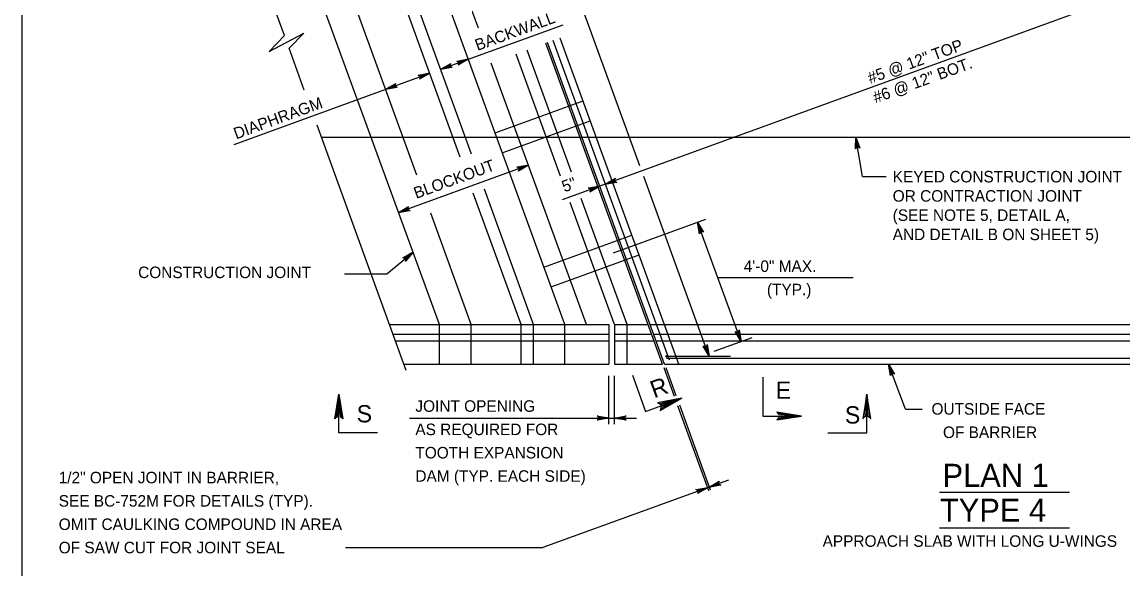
# Model space of a CAD drawing. Extents: x 636530 to 644067, y 294168 to 299122.
# Drawn here: x 639887.8 to 640174.2, y 295579.6 to 295722 of the extents above; entities that cross this region are included whole.
import ezdxf

# ---------------------------------------------------------------- set-up
doc = ezdxf.new("R2010")
doc.units = 0
doc.layers.add('1', color=7, linetype='Continuous')

msp = doc.modelspace()

# ---------------------------------------------------------------- linework, layer by layer
at = {"layer": '1'}
for p, q in [((639887.78, 295935.48), (639887.78, 295371.48)), ((640001.87, 295686.82), (639928.99, 295887.05)), ((640004.83, 295687.6), (639932.24, 295887.05)), ((640029.1, 295643.21), (639940.35, 295887.05)), ((640006.65, 295720.34), (639945.97, 295887.05)), ((639990.61, 295682.11), (639950.68, 295791.81)), ((639996.46, 295643.21), (639943.29, 295789.3)), ((639956.11, 295718.45), (639931.79, 295785.26)), ((640209.12, 295741.42), (640028.4, 295675.65)), ((640048.64, 295684.56), (640027.96, 295741.38)), ((639996.8, 295709.67), (640028.66, 295721.26)), ((640036.81, 295681.63), (640024.14, 295716.44)), ((640055.08, 295632.92), (640024.62, 295716.61)), ((640056.33, 295633.94), (640026.05, 295717.13)), ((640058.79, 295632.92), (640027.89, 295717.8)), ((639961.29, 295704.2), (639957.31, 295715.15)), ((640028.01, 295681.85), (640016.44, 295713.63)), ((640030.87, 295682.89), (640019.3, 295714.68)), ((640034.72, 295643.21), (640009.95, 295711.27)), ((639943.01, 295690.09), (639993.93, 295708.63)), ((640010.94, 295693.09), (640033.85, 295701.43)), ((640012.82, 295687.94), (640035.73, 295696.28)), ((639987.84, 295631.27), (639964.6, 295695.12)), ((639965.74, 295691.98), (640230.58, 295691.98)), ((640106.66, 295681.72), (640104.87, 295691.98)), ((640019.62, 295684.69), (639985.84, 295672.4)), ((640054.54, 295632.92), (640036.81, 295681.63)), ((640066.56, 295635.33), (640049.66, 295681.76)), ((640106.66, 295681.72), (640112.76, 295681.72)), ((640020.99, 295643.21), (640008.16, 295678.46)), ((640017.74, 295643.21), (640005.29, 295677.42)), ((640045.31, 295643.21), (640033.38, 295676.01)), ((640042.07, 295643.21), (640030.51, 295674.96)), ((640004.77, 295643.21), (639994.2, 295672.26)), ((640041.76, 295661.88), (640065.82, 295670.64)), ((640075, 295638.82), (640063.7, 295669.87)), ((640023.65, 295658.18), (640046.56, 295666.52)), ((639982.73, 295656.4), (639989.6, 295662.07)), ((640025.52, 295653.03), (640048.44, 295661.37)), ((639971.71, 295656.4), (639982.73, 295656.4)), ((640068.95, 295655.46), (640104.18, 295655.46)), ((639983.49, 295643.21), (640040.55, 295643.21)), ((639996.46, 295632.92), (639996.46, 295643.21)), ((640004.77, 295632.92), (640004.77, 295643.21)), ((640017.74, 295632.92), (640017.74, 295643.21)), ((640020.99, 295632.92), (640020.99, 295643.21)), ((640029.1, 295632.92), (640029.1, 295643.21)), ((640040.55, 295643.21), (640040.55, 295632.92)), ((640042.07, 295643.21), (640050.8, 295643.21)), ((640042.07, 295643.16), (640042.07, 295632.92)), ((640045.31, 295632.92), (640045.31, 295643.21)), ((640051.34, 295643.21), (640234.28, 295643.21)), ((639984.39, 295640.73), (640040.55, 295640.73)), ((639985.02, 295639.02), (640040.55, 295639.02)), ((640042.07, 295640.73), (640051.7, 295640.73)), ((640042.07, 295639.02), (640052.32, 295639.02)), ((640052.24, 295640.73), (640234.28, 295640.73)), ((640052.86, 295639.02), (640234.28, 295639.02)), ((640068.04, 295636.29), (640077.85, 295639.86)), ((639987.24, 295632.92), (640040.55, 295632.92)), ((640042.07, 295632.92), (640054.54, 295632.92)), ((640055.08, 295632.92), (640234.28, 295632.92)), ((640055.42, 295634.95), (640072.22, 295634.95)), ((640055.61, 295634.45), (640233.28, 295634.45)), ((640117.83, 295621.21), (640113.41, 295632.92)), ((640040.54, 295617.25), (640040.54, 295629.91)), ((640042.07, 295617.25), (640042.07, 295629.91)), ((640054.87, 295632.02), (640057.57, 295624.59)), ((640055.41, 295632.02), (640058.05, 295624.76)), ((640058.45, 295622.18), (640066.51, 295600.03)), ((640058.93, 295622.35), (640066.99, 295600.2)), ((640117.83, 295621.21), (640122.14, 295621.21)), ((639988.69, 295618.88), (640047.79, 295618.88)), ((640071.73, 295602.74), (640023.43, 295585.16)), ((640126.7, 295599.62), (640160.49, 295599.62)), ((640126.7, 295590.32), (640160.49, 295590.32)), ((639972.05, 295585.16), (640023.43, 295585.16))]:
    msp.add_line(p, q, dxfattribs=at)
for points in [[(639956.11, 295718.45), (639952.1, 295714.3), (639961.17, 295719.05), (639957.31, 295715.14)], [(639996.8, 295709.67), (639999.41, 295711.21), (639999.33, 295711.1), (639999.25, 295710.99), (639999.23, 295710.87), (639999.2, 295710.76), (639999.22, 295710.66), (639999.24, 295710.56), (639999.29, 295710.47), (639999.34, 295710.38), (639999.43, 295710.31), (639999.52, 295710.23), (639999.66, 295710.2), (639999.79, 295710.16), (639996.8, 295709.67), (639999.66, 295710.2), (639999.52, 295710.23), (639996.8, 295709.67), (639999.43, 295710.31), (639999.34, 295710.38), (639996.8, 295709.67), (639999.29, 295710.47), (639999.24, 295710.56), (639996.8, 295709.67), (639999.22, 295710.66), (639999.2, 295710.76), (639996.8, 295709.67), (639999.23, 295710.87), (639999.25, 295710.99), (639996.8, 295709.67), (639999.33, 295711.1)], [(640003.96, 295712.27), (640001.35, 295710.73), (640001.43, 295710.84), (640001.51, 295710.96), (640001.53, 295711.07), (640001.55, 295711.19), (640001.53, 295711.29), (640001.51, 295711.39), (640001.46, 295711.47), (640001.41, 295711.56), (640001.32, 295711.64), (640001.23, 295711.71), (640001.1, 295711.74), (640000.96, 295711.78), (640003.96, 295712.27), (640001.1, 295711.74), (640001.23, 295711.71), (640003.96, 295712.27), (640001.32, 295711.64), (640001.41, 295711.56), (640003.96, 295712.27), (640001.46, 295711.47), (640001.51, 295711.39), (640003.96, 295712.27), (640001.53, 295711.29), (640001.55, 295711.19), (640003.96, 295712.27), (640001.53, 295711.07), (640001.51, 295710.96), (640003.96, 295712.27), (640001.43, 295710.84)], [(639993.93, 295708.63), (639991.32, 295707.08), (639991.4, 295707.19), (639991.48, 295707.31), (639991.5, 295707.42), (639991.53, 295707.54), (639991.51, 295707.64), (639991.49, 295707.74), (639991.44, 295707.82), (639991.39, 295707.91), (639991.3, 295707.99), (639991.21, 295708.06), (639991.07, 295708.1), (639990.94, 295708.13), (639993.93, 295708.63), (639991.07, 295708.1), (639991.21, 295708.06), (639993.93, 295708.63), (639991.3, 295707.99), (639991.39, 295707.91), (639993.93, 295708.63), (639991.44, 295707.82), (639991.49, 295707.74), (639993.93, 295708.63), (639991.51, 295707.64), (639991.53, 295707.54), (639993.93, 295708.63), (639991.5, 295707.42), (639991.48, 295707.31), (639993.93, 295708.63), (639991.4, 295707.19)], [(639982.48, 295704.46), (639985.09, 295706), (639985.01, 295705.89), (639984.93, 295705.77), (639984.91, 295705.66), (639984.88, 295705.55), (639984.9, 295705.45), (639984.92, 295705.35), (639984.97, 295705.26), (639985.02, 295705.17), (639985.11, 295705.1), (639985.2, 295705.02), (639985.34, 295704.99), (639985.47, 295704.95), (639982.48, 295704.46), (639985.34, 295704.99), (639985.2, 295705.02), (639982.48, 295704.46), (639985.11, 295705.1), (639985.02, 295705.17), (639982.48, 295704.46), (639984.97, 295705.26), (639984.92, 295705.35), (639982.48, 295704.46), (639984.9, 295705.45), (639984.88, 295705.55), (639982.48, 295704.46), (639984.91, 295705.66), (639984.93, 295705.77), (639982.48, 295704.46), (639985.01, 295705.89)], [(640104.87, 295691.98), (640105.93, 295689.13), (640105.84, 295689.23), (640105.74, 295689.33), (640105.63, 295689.38), (640105.52, 295689.42), (640105.42, 295689.42), (640105.32, 295689.42), (640105.22, 295689.38), (640105.13, 295689.35), (640105.04, 295689.27), (640104.95, 295689.2), (640104.89, 295689.07), (640104.83, 295688.94), (640104.87, 295691.98), (640104.89, 295689.07), (640104.95, 295689.2), (640104.87, 295691.98), (640105.04, 295689.27), (640105.13, 295689.35), (640104.87, 295691.98), (640105.22, 295689.38), (640105.32, 295689.42), (640104.87, 295691.98), (640105.42, 295689.42), (640105.52, 295689.42), (640104.87, 295691.98), (640105.63, 295689.38), (640105.74, 295689.33), (640104.87, 295691.98), (640105.84, 295689.23)], [(640019.62, 295684.69), (640017.01, 295683.15), (640017.09, 295683.26), (640017.17, 295683.38), (640017.19, 295683.49), (640017.22, 295683.6), (640017.2, 295683.7), (640017.18, 295683.8), (640017.13, 295683.89), (640017.08, 295683.98), (640016.99, 295684.05), (640016.9, 295684.13), (640016.76, 295684.16), (640016.63, 295684.2), (640019.62, 295684.69), (640016.76, 295684.16), (640016.9, 295684.13), (640019.62, 295684.69), (640016.99, 295684.05), (640017.08, 295683.98), (640019.62, 295684.69), (640017.13, 295683.89), (640017.18, 295683.8), (640019.62, 295684.69), (640017.2, 295683.7), (640017.22, 295683.6), (640019.62, 295684.69), (640017.19, 295683.49), (640017.17, 295683.38), (640019.62, 295684.69), (640017.09, 295683.26)], [(640039.66, 295679.75), (640042.27, 295681.29), (640042.19, 295681.18), (640042.11, 295681.06), (640042.09, 295680.95), (640042.07, 295680.83), (640042.09, 295680.73), (640042.1, 295680.63), (640042.15, 295680.55), (640042.2, 295680.46), (640042.29, 295680.38), (640042.38, 295680.31), (640042.52, 295680.28), (640042.65, 295680.24), (640039.66, 295679.75), (640042.52, 295680.28), (640042.38, 295680.31), (640039.66, 295679.75), (640042.29, 295680.38), (640042.2, 295680.46), (640039.66, 295679.75), (640042.15, 295680.55), (640042.1, 295680.63), (640039.66, 295679.75), (640042.09, 295680.73), (640042.07, 295680.83), (640039.66, 295679.75), (640042.09, 295680.95), (640042.11, 295681.06), (640039.66, 295679.75), (640042.19, 295681.18)], [(640038.23, 295679.22), (640035.62, 295677.68), (640035.7, 295677.79), (640035.78, 295677.91), (640035.8, 295678.02), (640035.82, 295678.14), (640035.8, 295678.23), (640035.79, 295678.33), (640035.73, 295678.42), (640035.68, 295678.51), (640035.59, 295678.58), (640035.5, 295678.66), (640035.37, 295678.69), (640035.23, 295678.73), (640038.23, 295679.22), (640035.37, 295678.69), (640035.5, 295678.66), (640038.23, 295679.22), (640035.59, 295678.58), (640035.68, 295678.51), (640038.23, 295679.22), (640035.73, 295678.42), (640035.79, 295678.33), (640038.23, 295679.22), (640035.8, 295678.23), (640035.82, 295678.14), (640038.23, 295679.22), (640035.8, 295678.02), (640035.78, 295677.91), (640038.23, 295679.22), (640035.7, 295677.79)], [(639985.84, 295672.4), (639988.45, 295673.94), (639988.37, 295673.83), (639988.29, 295673.71), (639988.27, 295673.6), (639988.25, 295673.49), (639988.26, 295673.39), (639988.28, 295673.29), (639988.33, 295673.2), (639988.38, 295673.11), (639988.47, 295673.04), (639988.56, 295672.96), (639988.7, 295672.93), (639988.83, 295672.89), (639985.84, 295672.4), (639988.7, 295672.93), (639988.56, 295672.96), (639985.84, 295672.4), (639988.47, 295673.04), (639988.38, 295673.11), (639985.84, 295672.4), (639988.33, 295673.2), (639988.28, 295673.29), (639985.84, 295672.4), (639988.26, 295673.39), (639988.25, 295673.49), (639985.84, 295672.4), (639988.27, 295673.6), (639988.29, 295673.71), (639985.84, 295672.4), (639988.37, 295673.83)], [(640063.7, 295669.87), (640065.26, 295667.26), (640065.14, 295667.34), (640065.03, 295667.42), (640064.92, 295667.44), (640064.8, 295667.46), (640064.7, 295667.45), (640064.6, 295667.43), (640064.51, 295667.38), (640064.43, 295667.33), (640064.35, 295667.24), (640064.28, 295667.15), (640064.24, 295667.01), (640064.21, 295666.87), (640063.7, 295669.87), (640064.24, 295667.01), (640064.28, 295667.15), (640063.7, 295669.87), (640064.35, 295667.24), (640064.43, 295667.33), (640063.7, 295669.87), (640064.51, 295667.38), (640064.6, 295667.43), (640063.7, 295669.87), (640064.7, 295667.45), (640064.8, 295667.46), (640063.7, 295669.87), (640064.92, 295667.44), (640065.03, 295667.42), (640063.7, 295669.87), (640065.14, 295667.34)], [(639989.6, 295662.07), (639987.65, 295659.74), (639987.69, 295659.87), (639987.73, 295660.01), (639987.71, 295660.12), (639987.69, 295660.24), (639987.64, 295660.32), (639987.59, 295660.41), (639987.52, 295660.48), (639987.44, 295660.55), (639987.33, 295660.58), (639987.22, 295660.62), (639987.08, 295660.61), (639986.94, 295660.6), (639989.6, 295662.07), (639987.08, 295660.61), (639987.22, 295660.62), (639989.6, 295662.07), (639987.33, 295660.58), (639987.44, 295660.55), (639989.6, 295662.07), (639987.52, 295660.48), (639987.59, 295660.41), (639989.6, 295662.07), (639987.64, 295660.32), (639987.69, 295660.24), (639989.6, 295662.07), (639987.71, 295660.12), (639987.73, 295660.01), (639989.6, 295662.07), (639987.69, 295659.87)], [(640075, 295638.82), (640073.45, 295641.43), (640073.57, 295641.35), (640073.68, 295641.27), (640073.8, 295641.25), (640073.91, 295641.23), (640074.01, 295641.25), (640074.11, 295641.26), (640074.2, 295641.32), (640074.29, 295641.37), (640074.36, 295641.46), (640074.43, 295641.55), (640074.47, 295641.68), (640074.5, 295641.82), (640075, 295638.82), (640074.47, 295641.68), (640074.43, 295641.55), (640075, 295638.82), (640074.36, 295641.46), (640074.29, 295641.37), (640075, 295638.82), (640074.2, 295641.32), (640074.11, 295641.26), (640075, 295638.82), (640074.01, 295641.25), (640073.91, 295641.23), (640075, 295638.82), (640073.8, 295641.25), (640073.68, 295641.27), (640075, 295638.82), (640073.57, 295641.35)], [(640066.67, 295635.02), (640065.13, 295637.63), (640065.24, 295637.55), (640065.35, 295637.47), (640065.47, 295637.45), (640065.58, 295637.43), (640065.68, 295637.45), (640065.78, 295637.46), (640065.87, 295637.51), (640065.96, 295637.56), (640066.03, 295637.65), (640066.11, 295637.74), (640066.14, 295637.88), (640066.18, 295638.01), (640066.67, 295635.02), (640066.14, 295637.88), (640066.11, 295637.74), (640066.67, 295635.02), (640066.03, 295637.65), (640065.96, 295637.56), (640066.67, 295635.02), (640065.87, 295637.51), (640065.78, 295637.46), (640066.67, 295635.02), (640065.68, 295637.45), (640065.58, 295637.43), (640066.67, 295635.02), (640065.47, 295637.45), (640065.35, 295637.47), (640066.67, 295635.02), (640065.24, 295637.55)], [(640113.41, 295632.92), (640114.99, 295630.33), (640114.87, 295630.41), (640114.76, 295630.49), (640114.64, 295630.51), (640114.53, 295630.53), (640114.43, 295630.51), (640114.33, 295630.49), (640114.24, 295630.44), (640114.15, 295630.39), (640114.08, 295630.3), (640114.01, 295630.2), (640113.98, 295630.07), (640113.94, 295629.93), (640113.41, 295632.92), (640113.98, 295630.07), (640114.01, 295630.2), (640113.41, 295632.92), (640114.08, 295630.3), (640114.15, 295630.39), (640113.41, 295632.92), (640114.24, 295630.44), (640114.33, 295630.49), (640113.41, 295632.92), (640114.43, 295630.51), (640114.53, 295630.53), (640113.41, 295632.92), (640114.64, 295630.51), (640114.76, 295630.49), (640113.41, 295632.92), (640114.87, 295630.41)], [(640046.7, 295630.06), (640050.15, 295620.59), (640059.62, 295624.03)], [(640080.64, 295629.49), (640080.64, 295619.41), (640090.72, 295619.41)], [(639969.52, 295619.01), (639969.96, 295619.24), (639970.29, 295625.11), (639969.52, 295619.01), (639969.26, 295618.7), (639970.29, 295625.11), (639970.58, 295619.24), (639971.02, 295619.03), (639970.29, 295625.11), (639971.31, 295618.7), (639971.02, 295619.03)], [(639980.37, 295615.03), (639970.29, 295615.03), (639970.29, 295625.11)], [(640054.14, 295621.23), (640054.21, 295621.72), (640059.62, 295624.03), (640054.14, 295621.23), (640053.94, 295620.87), (640059.62, 295624.03), (640054, 295622.3), (640053.65, 295622.64), (640059.62, 295624.03), (640053.24, 295622.8), (640053.65, 295622.64)], [(640097.63, 295615.03), (640107.71, 295615.03), (640107.71, 295625.11)], [(640108.48, 295619.01), (640108.04, 295619.24), (640107.71, 295625.11), (640108.48, 295619.01), (640108.75, 295618.7), (640107.71, 295625.11), (640107.42, 295619.24), (640106.98, 295619.03), (640107.71, 295625.11), (640106.69, 295618.7), (640106.98, 295619.03)], [(640040.54, 295618.88), (640037.56, 295618.32), (640037.79, 295618.48), (640037.91, 295618.68), (640037.94, 295618.88), (640037.91, 295619.08), (640037.79, 295619.28), (640037.56, 295619.44), (640040.54, 295618.88), (640037.79, 295619.28), (640037.91, 295619.08), (640040.54, 295618.88), (640037.94, 295618.88), (640037.91, 295618.68), (640040.54, 295618.88), (640037.79, 295618.48)], [(640042.07, 295618.88), (640045.05, 295619.44), (640044.82, 295619.28), (640044.7, 295619.08), (640044.67, 295618.88), (640044.7, 295618.68), (640044.82, 295618.48), (640045.05, 295618.32), (640042.07, 295618.88), (640044.82, 295618.48), (640044.7, 295618.68), (640042.07, 295618.88), (640044.67, 295618.88), (640044.7, 295619.08), (640042.07, 295618.88), (640044.82, 295619.28)], [(640084.62, 295618.64), (640084.84, 295619.08), (640090.72, 295619.41), (640084.62, 295618.64), (640084.3, 295618.37), (640090.72, 295619.41), (640084.85, 295619.7), (640084.63, 295620.13), (640090.72, 295619.41), (640084.3, 295620.43), (640084.63, 295620.13)], [(640066.73, 295600.92), (640069.34, 295602.46), (640069.26, 295602.35), (640069.18, 295602.24), (640069.16, 295602.12), (640069.14, 295602.01), (640069.16, 295601.91), (640069.17, 295601.81), (640069.23, 295601.72), (640069.28, 295601.63), (640069.37, 295601.56), (640069.46, 295601.48), (640069.59, 295601.45), (640069.73, 295601.41), (640066.73, 295600.92), (640069.59, 295601.45), (640069.46, 295601.48), (640066.73, 295600.92), (640069.37, 295601.56), (640069.28, 295601.63), (640066.73, 295600.92), (640069.23, 295601.72), (640069.17, 295601.81), (640066.73, 295600.92), (640069.16, 295601.91), (640069.14, 295602.01), (640066.73, 295600.92), (640069.16, 295602.12), (640069.18, 295602.24), (640066.73, 295600.92), (640069.26, 295602.35)], [(640066.25, 295600.75), (640063.64, 295599.2), (640063.72, 295599.31), (640063.8, 295599.43), (640063.83, 295599.54), (640063.85, 295599.66), (640063.83, 295599.76), (640063.81, 295599.86), (640063.76, 295599.94), (640063.71, 295600.03), (640063.62, 295600.11), (640063.53, 295600.18), (640063.4, 295600.22), (640063.26, 295600.25), (640066.25, 295600.75), (640063.4, 295600.22), (640063.53, 295600.18), (640066.25, 295600.75), (640063.62, 295600.11), (640063.71, 295600.03), (640066.25, 295600.75), (640063.76, 295599.94), (640063.81, 295599.86), (640066.25, 295600.75), (640063.83, 295599.76), (640063.85, 295599.66), (640066.25, 295600.75), (640063.83, 295599.54), (640063.8, 295599.43), (640066.25, 295600.75), (640063.72, 295599.31)]]:
    msp.add_lwpolyline(points, dxfattribs=at)
for radius in [0.19, 0.143, 0.0952, 0.0476]:
    msp.add_circle((640055.61, 295634.95), radius, dxfattribs=at)

# ---------------------------------------------------------------- texts
for s, height, rotation, p in [('BACKWALL', 3, 20, (640006.37, 295714.44)), ('#5 @ 12" TOP', 3, 20, (640108.62, 295705.88)), ('#6 @ 12" BOT.', 3, 20, (640110.01, 295700.8)), ('DIAPHRAGM', 3, 20, (639943.53, 295691.41)), ('BLOCKOUT', 3, 20, (639990.42, 295675.92)), ('5"', 3, 20, (640028.99, 295677.62)), ('4\'-0" MAX.', 3, 360, (640075.7, 295656.92)), ('CONSTRUCTION JOINT', 3, 360, (639918.02, 295655.31)), ('(TYP.)', 3, 360, (640081.73, 295650.84)), ('R', 4.5, 20, (640052.36, 295623.98)), ('E', 4.5, 360, (640084.03, 295623.89)), ('JOINT OPENING', 3, 360, (639990.2, 295620.5)), ('OUTSIDE FACE', 3, 360, (640124.58, 295619.76)), ('AS REQUIRED FOR', 3, 360, (639990.2, 295614.43)), ('OF BARRIER', 3, 360, (640127.57, 295613.68)), ('TOOTH EXPANSION', 3, 360, (639990.2, 295608.36)), ('PLAN 1', 6, 360, (640127.46, 295600.96)), ('DAM (TYP. EACH SIDE)', 3, 360, (639990.2, 295602.28)), ('TYPE 4', 6, 360, (640126.78, 295591.89)), ('APPROACH SLAB WITH LONG U-WINGS', 3, 360, (640096.23, 295585.35))]:
    msp.add_text(s, height=height, rotation=rotation, dxfattribs=at).set_placement(p)
for s, height, p in [('KEYED CONSTRUCTION JOINT', 3, (640114.48, 295680.22)), ('OR CONTRACTION JOINT ', 3, (640114.48, 295675.21)), ('(SEE NOTE 5, DETAIL A,', 3, (640114.48, 295670.2)), ('AND DETAIL B ON SHEET 5)', 3, (640114.48, 295665.19)), ('S', 4.5, (639974.92, 295617.75)), ('S', 4.5, (640102.03, 295617.45)), ('1/2" OPEN JOINT IN BARRIER,', 3, (639897.34, 295601.88)), ('SEE BC-752M FOR DETAILS (TYP).', 3, (639897.34, 295595.81)), ('OMIT CAULKING COMPOUND IN AREA', 3, (639897.34, 295589.73)), ('OF SAW CUT FOR JOINT SEAL', 3, (639897.34, 295583.66))]:
    msp.add_text(s, height=height, dxfattribs=at).set_placement(p)

doc.saveas('drawing.dxf')
